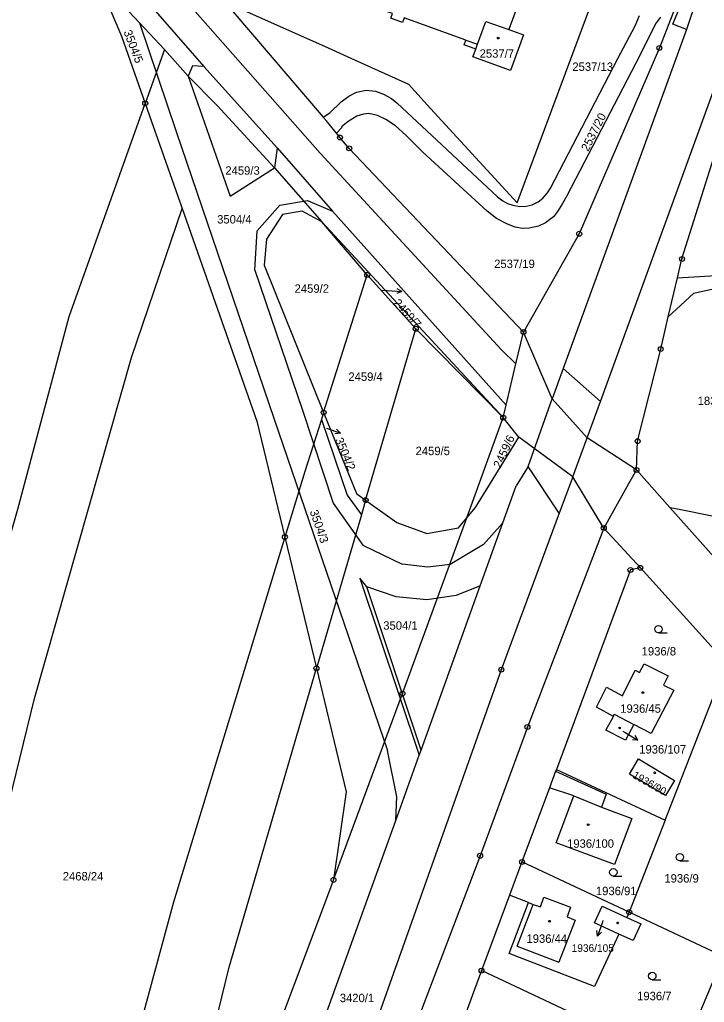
# Model space of a CAD drawing. Extents: x -733394 to -722299, y -1082822 to -1075049.
# Drawn here: x -729217.7 to -729079.4, y -1078737 to -1078538.5 of the extents above; entities that cross this region are included whole.
import ezdxf

# ---------------------------------------------------------------- set-up
doc = ezdxf.new("R2010")
doc.units = 0
for name, color, linetype in [('Hranice parcel', 7, 'Continuous'), ('Parcelní čísla', 7, 'Continuous'), ('Pop  PČ popisy', 7, 'Continuous'), ('Vnitřní kresba', 7, 'Continuous'), ('Značky bodu BP', 7, 'Continuous'), ('Značky budov', 7, 'Continuous'), ('Značky kultur', 7, 'Continuous')]:
    doc.layers.add(name, color=color, linetype=linetype)

msp = doc.modelspace()

# ---------------------------------------------------------------- linework, layer by layer
at = {"layer": 'Hranice parcel'}
for p, q in [((-729188.49, -1078544.57), (-729192.37, -1078555.45)), ((-729188.49, -1078544.57), (-729183.68, -1078549.98)), ((-729192.37, -1078555.45), (-729184.91, -1078576.65)), ((-729166.26, -1078568.49), (-729156.69, -1078579.39)), ((-729147.52, -1078590.1), (-729156.69, -1078579.39)), ((-729120.05, -1078618.92), (-729156.69, -1078579.39)), ((-729156.33, -1078617.87), (-729147.52, -1078590.1)), ((-729137.72, -1078600.96), (-729147.52, -1078590.1)), ((-729088.23, -1078605.06), (-729086.7, -1078598.59)), ((-729147.84, -1078635.58), (-729137.72, -1078600.96)), ((-729120.05, -1078618.92), (-729137.72, -1078600.96)), ((-729156.33, -1078617.87), (-729156.78, -1078619.3)), ((-729127.39, -1078639.14), (-729120.05, -1078618.92)), ((-729086.36, -1078637.07), (-729093.11, -1078629.49)), ((-729147.84, -1078635.58), (-729148.71, -1078638.55)), ((-729148.71, -1078638.55), (-729157.78, -1078669.54)), ((-729092.34, -1078649.25), (-729099.73, -1078641.21)), ((-729164.16, -1078643.04), (-729157.78, -1078669.54)), ((-729074.91, -1078668.49), (-729092.34, -1078649.25)), ((-729087.31, -1078700.19), (-729074.91, -1078668.49)), ((-729109.45, -1078690.34), (-729110.7, -1078693.71)), ((-729109.31, -1078689.97), (-729109.45, -1078690.34)), ((-729109.31, -1078689.97), (-729087.31, -1078700.19)), ((-729110.7, -1078693.71), (-729116.26, -1078708.66)), ((-729087.31, -1078700.19), (-729094.59, -1078718.81)), ((-729116.26, -1078708.66), (-729118.76, -1078715.38)), ((-729094.59, -1078718.81), (-729116.26, -1078708.66)), ((-729118.76, -1078715.38), (-729124.43, -1078730.61)), ((-729094.59, -1078718.81), (-729095.09, -1078719.88)), ((-729075.56, -1078727.73), (-729094.59, -1078718.81)), ((-729084.61, -1078749.25), (-729075.56, -1078727.73)), ((-729124.43, -1078730.61), (-729131.34, -1078749.16)), ((-729084.61, -1078749.25), (-729124.43, -1078730.61))]:
    msp.add_line(p, q, dxfattribs=at)
for points in [[(-729269.28, -1078432.03), (-729238.33, -1078462.28), (-729196.07, -1078511.76), (-729156.42, -1078558.23)], [(-729233.15, -1078466.62), (-729220.19, -1078481.09), (-729171.93, -1078536.89), (-729155.4, -1078544.2), (-729150.11, -1078546.65), (-729139.19, -1078551.55), (-729134.75, -1078556.48), (-729117.24, -1078575.56), (-729100.45, -1078530.52)], [(-729204.81, -1078527.21), (-729193.55, -1078539.18), (-729188.49, -1078544.57)], [(-729204.81, -1078527.21), (-729200.7, -1078533.6), (-729197.15, -1078541.87), (-729192.37, -1078555.45)], [(-729118.92, -1078527), (-729120.2, -1078530.64), (-729115.9, -1078532.2), (-729118.9, -1078540.54)], [(-729125.61, -1078544.47), (-729127.94, -1078543.63), (-729127.6, -1078542.67), (-729140.04, -1078538.2), (-729140.38, -1078539.14), (-729142.78, -1078538.27), (-729142.44, -1078537.33), (-729145.99, -1078536.06), (-729147.02, -1078535.69), (-729145.64, -1078531.85), (-729147.25, -1078531.25)], [(-729156.42, -1078558.23), (-729155.09, -1078557.37), (-729152.76, -1078555.15), (-729151.26, -1078553.96), (-729149.66, -1078553.16), (-729147.72, -1078552.75), (-729145.84, -1078552.97), (-729144.21, -1078553.57), (-729142.64, -1078554.44), (-729141.56, -1078555.31), (-729121.17, -1078574.3), (-729120.14, -1078575.12), (-729119.15, -1078575.66), (-729118.12, -1078576.03), (-729116.68, -1078576.29), (-729115.4, -1078576.23), (-729114.17, -1078575.93), (-729112.97, -1078575.33), (-729112.04, -1078574.58), (-729111.1, -1078573.52), (-729110.47, -1078572.56), (-729096.86, -1078546.36), (-729093.41, -1078539.81), (-729092.48, -1078537.68)], [(-729088.26, -1078538.02), (-729089.15, -1078539.2), (-729093.27, -1078547.32), (-729107.19, -1078574.13), (-729108.06, -1078575.7), (-729109.07, -1078577.31), (-729109.92, -1078578.38), (-729111.48, -1078579.59), (-729112.95, -1078580.26), (-729114.79, -1078580.68), (-729116.25, -1078580.71), (-729117.6, -1078580.44), (-729119.19, -1078579.86), (-729121.42, -1078578.71), (-729123.28, -1078577.21), (-729136.26, -1078565.28), (-729139.74, -1078561.86), (-729141.79, -1078559.99), (-729143.74, -1078558.71), (-729145.46, -1078557.91), (-729147.17, -1078557.5), (-729148.27, -1078557.61), (-729149.62, -1078558.05), (-729151.37, -1078559.12), (-729152.73, -1078560.17), (-729152.63, -1078560.31), (-729153.76, -1078561.45)], [(-729085.65, -1078536.99), (-729088.5, -1078544.26), (-729104.69, -1078581.78), (-729115.95, -1078601.63)], [(-729125.61, -1078544.47), (-729125.27, -1078543.52), (-729123.59, -1078538.88), (-729118.9, -1078540.54)], [(-729118.9, -1078540.54), (-729115.92, -1078541.6), (-729118.57, -1078548.82), (-729126.18, -1078546.04), (-729125.61, -1078544.47)], [(-729183.68, -1078549.98), (-729175.24, -1078574.18), (-729166.26, -1078568.49)], [(-729166.26, -1078568.49), (-729177.84, -1078555.91), (-729183.68, -1078549.98)], [(-729270.35, -1078841.43), (-729258.38, -1078790.65), (-729224.85, -1078660.85), (-729218.1, -1078637.41), (-729207.72, -1078598.48), (-729192.37, -1078555.45)], [(-729153.76, -1078561.45), (-729155.84, -1078558.91), (-729156.42, -1078558.23)], [(-729115.95, -1078601.63), (-729151.16, -1078564.53), (-729153.03, -1078562.34), (-729153.76, -1078561.45)], [(-729083.93, -1078586.87), (-729078.7, -1078570.24), (-729075.75, -1078560.84)], [(-729256.97, -1078846.52), (-729243.59, -1078793.26), (-729214.74, -1078675.65), (-729195.17, -1078606.74), (-729184.91, -1078576.65)], [(-729184.91, -1078576.65), (-729169.8, -1078619.62), (-729164.16, -1078643.04)], [(-729156.69, -1078579.39), (-729160.64, -1078577.23), (-729164.63, -1078577.86), (-729167.87, -1078582.88), (-729168.35, -1078588.15), (-729156.33, -1078617.87)], [(-729086.7, -1078598.59), (-729084.82, -1078590.65), (-729083.93, -1078586.87)], [(-729057.95, -1078597.64), (-729065.58, -1078594.14), (-729075.15, -1078592.46), (-729081.58, -1078593.87), (-729086.7, -1078598.59)], [(-729120.05, -1078618.92), (-729119.45, -1078616.38), (-729117.47, -1078608.06), (-729115.95, -1078601.63)], [(-729093.11, -1078629.49), (-729103.09, -1078623), (-729110.16, -1078615.14), (-729115.95, -1078601.63)], [(-729093.11, -1078629.49), (-729092.89, -1078623.66), (-729088.23, -1078605.06)], [(-729156.78, -1078619.3), (-729160.12, -1078629.83), (-729164.16, -1078643.04)], [(-729156.78, -1078619.3), (-729151.58, -1078634.55), (-729148.71, -1078638.55)], [(-729156.33, -1078617.87), (-729149.71, -1078634.25), (-729147.84, -1078635.58)], [(-729127.39, -1078639.14), (-729125.66, -1078637.07), (-729116.87, -1078622.83), (-729120.05, -1078618.92)], [(-729093.11, -1078629.49), (-729094.71, -1078632.32), (-729098.4, -1078638.85), (-729099.73, -1078641.21)], [(-729147.84, -1078635.58), (-729141.53, -1078640.1), (-729135.47, -1078642.33), (-729129.1, -1078641.17), (-729127.39, -1078639.14)], [(-729086.36, -1078637.07), (-729084.85, -1078637.35), (-729077.86, -1078638.72), (-729067.28, -1078639.48)], [(-729070.67, -1078654.7), (-729078.55, -1078645.85), (-729086.36, -1078637.07)], [(-729154.34, -1078712.28), (-729140.39, -1078674.64), (-729127.39, -1078639.14)], [(-729099.73, -1078641.21), (-729115.16, -1078681.4), (-729124.72, -1078707.4), (-729138.14, -1078742.79), (-729149.59, -1078775.27), (-729165.3, -1078813.09), (-729186.8, -1078866.44)], [(-729164.16, -1078643.04), (-729186.67, -1078716.77), (-729209.07, -1078799.35), (-729225.07, -1078858.64)], [(-729092.34, -1078649.25), (-729094.34, -1078649.68), (-729109.31, -1078689.97)], [(-729097.79, -1078679.25), (-729101.23, -1078677.37), (-729099.19, -1078673.38), (-729095.93, -1078675.08), (-729093.36, -1078669.93), (-729092.49, -1078670.42), (-729091.54, -1078668.66), (-729086.71, -1078671.09), (-729087.66, -1078672.93), (-729085.6, -1078673.99), (-729090.18, -1078682.74), (-729093.66, -1078680.89)], [(-729213.55, -1078863.79), (-729181.31, -1078754.13), (-729175.43, -1078729.87), (-729157.78, -1078669.54)], [(-729157.78, -1078669.54), (-729151.78, -1078694.49), (-729154.34, -1078712.28)], [(-729093.66, -1078680.89), (-729095.32, -1078684.08), (-729099.32, -1078682.01), (-729097.79, -1078679.25)], [(-729097.79, -1078679.25), (-729097.66, -1078678.82), (-729093.66, -1078680.89)], [(-729087.23, -1078695.23), (-729094.55, -1078690.9), (-729092.74, -1078687.84), (-729085.42, -1078692.17), (-729087.23, -1078695.23)], [(-729109.45, -1078690.34), (-729099.27, -1078694.98), (-729100.19, -1078697.58), (-729094.04, -1078699.9), (-729097.59, -1078709.15), (-729109.34, -1078704.79), (-729105.8, -1078695.33), (-729110.7, -1078693.71)], [(-729154.34, -1078712.28), (-729170.24, -1078754.53), (-729180.33, -1078787.87), (-729206.12, -1078867.17)], [(-729096.66, -1078723.23), (-729101.61, -1078733.78), (-729118.85, -1078727.17), (-729114.91, -1078716.87), (-729118.76, -1078715.38)], [(-729096.66, -1078723.23), (-729101.62, -1078720.94), (-729100.07, -1078717.58), (-729095.09, -1078719.88)], [(-729095.09, -1078719.88), (-729092.26, -1078721.18), (-729093.81, -1078724.54), (-729096.66, -1078723.23)]]:
    msp.add_lwpolyline(points, dxfattribs=at)
at = {"layer": 'Pop  PČ popisy'}
for p, q in [((-729144.54, -1078593.18), (-729143.49, -1078593.24)), ((-729143.49, -1078593.24), (-729140.5, -1078593.45)), ((-729140.5, -1078593.45), (-729141.53, -1078593.88)), ((-729140.5, -1078593.45), (-729141.46, -1078592.88)), ((-729155.78, -1078621.03), (-729155.75, -1078621.04)), ((-729155.75, -1078621.04), (-729152.93, -1078622.07)), ((-729152.93, -1078622.07), (-729153.7, -1078621.25)), ((-729152.93, -1078622.07), (-729154.04, -1078622.19)), ((-729095.85, -1078682.24), (-729095.39, -1078682.52)), ((-729095.39, -1078682.52), (-729092.82, -1078684.07)), ((-729092.82, -1078684.07), (-729093.42, -1078683.12)), ((-729092.82, -1078684.07), (-729093.93, -1078683.98)), ((-729100.01, -1078720.79), (-729100.99, -1078723.63)), ((-729099.91, -1078720.51), (-729100.01, -1078720.79)), ((-729100.99, -1078723.63), (-729101.13, -1078722.52)), ((-729100.99, -1078723.63), (-729100.19, -1078722.84))]:
    msp.add_line(p, q, dxfattribs=at)
at = {"layer": 'Vnitřní kresba'}
for p, q in [((-729100.38, -1078615.67), (-729051.8, -1078481.94)), ((-729157.05, -1078565.48), (-729200.68, -1078516.05)), ((-729204.92, -1078520), (-729180.51, -1078548)), ((-729085.78, -1078539.42), (-729081.77, -1078529.81)), ((-729079.7, -1078530.68), (-729083.01, -1078540.51)), ((-729193.55, -1078539.18), (-729186.09, -1078561.12)), ((-729083.01, -1078540.51), (-729085.78, -1078539.42)), ((-729083.01, -1078540.51), (-729107.96, -1078608.97)), ((-729127.6, -1078542.67), (-729125.27, -1078543.52)), ((-729182.79, -1078547.87), (-729183.68, -1078549.98)), ((-729180.51, -1078548), (-729182.79, -1078547.87)), ((-729165.72, -1078564.4), (-729180.51, -1078548)), ((-729186.09, -1078561.12), (-729166.33, -1078619.24)), ((-729165.72, -1078564.4), (-729166.26, -1078568.49)), ((-729165.72, -1078564.4), (-729154.55, -1078577.22)), ((-729157.05, -1078565.48), (-729120.41, -1078605.22)), ((-729169.77, -1078581.19), (-729165.16, -1078576)), ((-729165.16, -1078576), (-729159.57, -1078575.07)), ((-729159.57, -1078575.07), (-729154.55, -1078577.22)), ((-729154.55, -1078577.22), (-729119.45, -1078616.38)), ((-729170.26, -1078589.13), (-729169.77, -1078581.19)), ((-729170.26, -1078589.13), (-729160.58, -1078617.42)), ((-729084.82, -1078590.65), (-729071.05, -1078589.88)), ((-729120.41, -1078605.22), (-729117.47, -1078608.06)), ((-729107.96, -1078608.97), (-729110.16, -1078615.14)), ((-729100.38, -1078615.67), (-729107.96, -1078608.97)), ((-729115.03, -1078628.78), (-729110.16, -1078615.14)), ((-729103.09, -1078623), (-729100.38, -1078615.67)), ((-729160.58, -1078617.42), (-729154.41, -1078636.17)), ((-729166.33, -1078619.24), (-729143.42, -1078686.15)), ((-729106.01, -1078630.89), (-729116.87, -1078622.83)), ((-729106.01, -1078630.89), (-729103.09, -1078623)), ((-729115.03, -1078628.78), (-729117.44, -1078632.67)), ((-729108.71, -1078638.21), (-729115.03, -1078628.78)), ((-729106.01, -1078630.89), (-729108.71, -1078638.21)), ((-729099.73, -1078641.21), (-729106.01, -1078630.89)), ((-729120.14, -1078640.19), (-729117.44, -1078632.67)), ((-729154.41, -1078636.17), (-729148.43, -1078644.66)), ((-729108.71, -1078638.21), (-729120.43, -1078669.82)), ((-729124.72, -1078652.91), (-729120.14, -1078640.19)), ((-729124.05, -1078644.52), (-729120.14, -1078640.19)), ((-729148.43, -1078644.66), (-729140.46, -1078648.54)), ((-729124.05, -1078644.52), (-729130.75, -1078648.55)), ((-729135.31, -1078649.1), (-729140.46, -1078648.54)), ((-729130.75, -1078648.55), (-729135.31, -1078649.1)), ((-729149.02, -1078651.36), (-729137.01, -1078687.07)), ((-729147.6, -1078653.1), (-729149.02, -1078651.36)), ((-729136.65, -1078686.07), (-729147.6, -1078653.1)), ((-729141.69, -1078655.13), (-729147.6, -1078653.1)), ((-729136.65, -1078686.07), (-729124.72, -1078652.91)), ((-729124.72, -1078652.91), (-729129.53, -1078654.87)), ((-729135.5, -1078655.72), (-729141.69, -1078655.13)), ((-729129.53, -1078654.87), (-729135.5, -1078655.72)), ((-729120.43, -1078669.82), (-729157.19, -1078773.2)), ((-729141.53, -1078695.49), (-729143.42, -1078686.15)), ((-729141.76, -1078700.25), (-729137.01, -1078687.07)), ((-729137.01, -1078687.07), (-729136.65, -1078686.07)), ((-729141.76, -1078700.25), (-729141.53, -1078695.49)), ((-729105.8, -1078695.33), (-729100.19, -1078697.58)), ((-729173.91, -1078789.62), (-729141.76, -1078700.25)), ((-729114.91, -1078716.87), (-729113.98, -1078717.23)), ((-729112.54, -1078717.75), (-729111.81, -1078715.78)), ((-729111.81, -1078715.78), (-729106.42, -1078717.77)), ((-729117.21, -1078725.67), (-729113.98, -1078717.23)), ((-729113.98, -1078717.23), (-729112.54, -1078717.75)), ((-729106.42, -1078717.77), (-729107.15, -1078719.76)), ((-729105.53, -1078720.4), (-729108.83, -1078728.88)), ((-729107.15, -1078719.76), (-729105.53, -1078720.4)), ((-729117.21, -1078725.67), (-729108.83, -1078728.88))]:
    msp.add_line(p, q, dxfattribs=at)
at = {"layer": 'Značky bodu BP'}
for centre, radius in [((-729088.5, -1078544.26), 0.5), ((-729088.5, -1078544.26), 0.0303), ((-729192.37, -1078555.45), 0.5), ((-729192.37, -1078555.45), 0.0303), ((-729153.03, -1078562.34), 0.5), ((-729153.03, -1078562.34), 0.0303), ((-729151.16, -1078564.53), 0.5), ((-729151.16, -1078564.53), 0.0303), ((-729104.69, -1078581.78), 0.5), ((-729104.69, -1078581.78), 0.0303), ((-729083.93, -1078586.87), 0.5), ((-729083.93, -1078586.87), 0.0303), ((-729147.52, -1078590.1), 0.5), ((-729147.52, -1078590.1), 0.0303), ((-729137.72, -1078600.96), 0.5), ((-729137.72, -1078600.96), 0.0303), ((-729115.95, -1078601.63), 0.5), ((-729115.95, -1078601.63), 0.0303), ((-729088.23, -1078605.06), 0.5), ((-729088.23, -1078605.06), 0.0303), ((-729156.33, -1078617.87), 0.5), ((-729156.33, -1078617.87), 0.0303), ((-729120.05, -1078618.92), 0.5), ((-729120.05, -1078618.92), 0.0303), ((-729092.89, -1078623.66), 0.5), ((-729092.89, -1078623.66), 0.0303), ((-729093.11, -1078629.49), 0.5), ((-729093.11, -1078629.49), 0.0303), ((-729147.84, -1078635.58), 0.5), ((-729147.84, -1078635.58), 0.0303), ((-729099.73, -1078641.21), 0.5), ((-729099.73, -1078641.21), 0.0303), ((-729164.16, -1078643.04), 0.5), ((-729164.16, -1078643.04), 0.0303), ((-729094.34, -1078649.68), 0.5), ((-729092.34, -1078649.25), 0.5), ((-729092.34, -1078649.25), 0.0303), ((-729094.34, -1078649.68), 0.0303), ((-729157.78, -1078669.54), 0.5), ((-729120.43, -1078669.82), 0.5), ((-729157.78, -1078669.54), 0.0303), ((-729120.43, -1078669.82), 0.0303), ((-729140.39, -1078674.64), 0.5), ((-729140.39, -1078674.64), 0.0303), ((-729115.16, -1078681.4), 0.5), ((-729115.16, -1078681.4), 0.0303), ((-729124.72, -1078707.4), 0.5), ((-729124.72, -1078707.4), 0.0303), ((-729116.26, -1078708.66), 0.5), ((-729116.26, -1078708.66), 0.0303), ((-729154.34, -1078712.28), 0.5), ((-729154.34, -1078712.28), 0.0303), ((-729094.59, -1078718.81), 0.5), ((-729094.59, -1078718.81), 0.0303), ((-729124.43, -1078730.61), 0.5), ((-729124.43, -1078730.61), 0.0303)]:
    msp.add_circle(centre, radius, dxfattribs=at)
at = {"layer": 'Značky budov'}
for centre in [(-729121.06, -1078542.27), (-729091.84, -1078674.44), (-729096.52, -1078681.59), (-729089.45, -1078690.65), (-729102.87, -1078701.12), (-729110.69, -1078720.63), (-729096.92, -1078720.97)]:
    msp.add_circle(centre, 0.175, dxfattribs=at)
at = {"layer": 'Značky kultur'}
for p, q in [((-729088.68, -1078662.38), (-729086.93, -1078662.38)), ((-729084.36, -1078708.44), (-729082.61, -1078708.44)), ((-729097.8, -1078711.5), (-729096.05, -1078711.5)), ((-729089.93, -1078732.44), (-729088.18, -1078732.44))]:
    msp.add_line(p, q, dxfattribs=at)
for centre in [(-729088.68, -1078661.63), (-729084.36, -1078707.69), (-729097.8, -1078710.75), (-729089.93, -1078731.69)]:
    msp.add_circle(centre, 0.75, dxfattribs=at)

# ---------------------------------------------------------------- texts
at = {"layer": 'Parcelní čísla'}
for s, height, rotation, p in [('3504/5', 1.7, 291, (-729196.78, -1078541.01)), ('2537/20', 1.7, 63, (-729102.9, -1078565.27)), ('2459/7', 1.7, 312, (-729142.34, -1078595.86)), ('3504/2', 1.7, 293, (-729154.07, -1078623.38)), ('2459/6', 1.7, 65, (-729120.6, -1078629.27)), ('3504/3', 1.7, 289, (-729159.16, -1078637.86)), ('1936/90', 1.53, 330, (-729094.05, -1078691.55))]:
    msp.add_text(s, height=height, rotation=rotation, dxfattribs=at).set_placement(p)
for s, height, p in [('2537/7', 1.7, (-729124.81, -1078546.23)), ('2537/13', 1.7, (-729106.08, -1078548.89)), ('2459/3', 1.7, (-729176.19, -1078569.86)), ('3504/4', 1.7, (-729177.84, -1078579.71)), ('2537/19', 1.7, (-729121.88, -1078588.71)), ('2459/2', 1.7, (-729162.2, -1078593.7)), ('2459/4', 1.7, (-729151.33, -1078611.49)), ('1835/2', 1.7, (-729080.76, -1078616.37)), ('2459/5', 1.7, (-729137.76, -1078626.49)), ('3504/1', 1.7, (-729144.29, -1078661.75)), ('1936/8', 1.7, (-729092.08, -1078666.95)), ('1936/45', 1.7, (-729096.4, -1078678.52)), ('1936/107', 1.7, (-729092.57, -1078686.76)), ('1936/100', 1.7, (-729107.15, -1078705.79)), ('2468/24', 1.7, (-729209.04, -1078712.39)), ('1936/9', 1.7, (-729087.49, -1078712.82)), ('1936/91', 1.7, (-729101.32, -1078715.36)), ('1936/44', 1.7, (-729115.35, -1078724.99)), ('1936/105', 1.53, (-729106.22, -1078726.81)), ('1936/7', 1.7, (-729093, -1078736.58)), ('3420/1', 1.7, (-729153.07, -1078736.97))]:
    msp.add_text(s, height=height, dxfattribs=at).set_placement(p)

doc.saveas('drawing.dxf')
